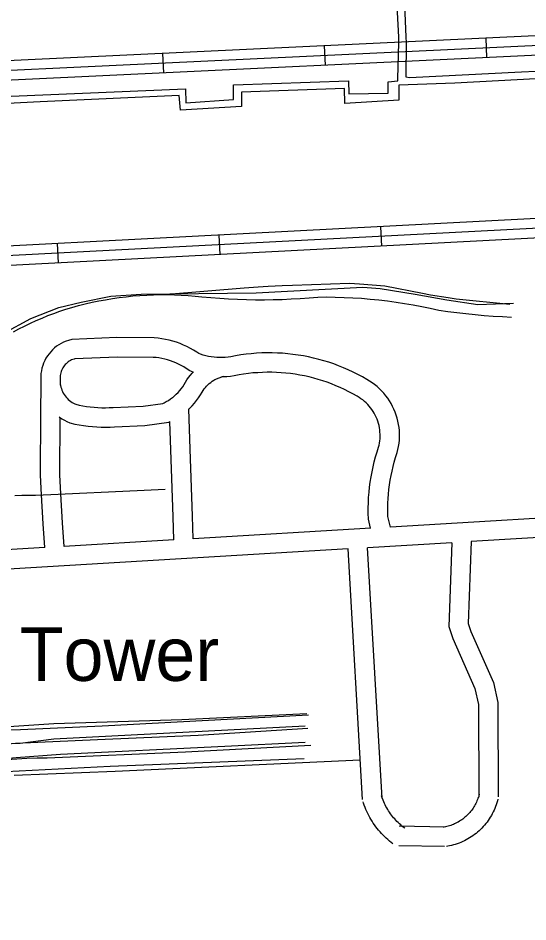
# Model space of a CAD drawing. Extents: x 3313447 to 3351316, y 703786 to 729172.
# Drawn here: x 3327120 to 3327908, y 717443 to 718839 of the extents above; entities that cross this region are included whole.
import ezdxf

# ---------------------------------------------------------------- set-up
doc = ezdxf.new("R2010")
doc.units = 0
for name, color, linetype in [('V-DOMW-IDEN', 7, 'Continuous'), ('V-RAIL-TRAK', 7, 'Continuous'), ('V-ROAD-CNTR', 7, 'Continuous'), ('V-UTIL-LINE', 7, 'Continuous')]:
    doc.layers.add(name, color=color, linetype=linetype)

msp = doc.modelspace()

# ---------------------------------------------------------------- linework, layer by layer
at = {"layer": 'V-RAIL-TRAK'}
for points in [[(3327879.8, 718397), (3327797, 718405.2), (3327784.4, 718406.9), (3327757.3, 718411.4), (3327744.8, 718413.5), (3327686.8, 718425.1), (3327647.7, 718428.2), (3327632.1, 718429.2), (3327544, 718426), (3327528.4, 718425.4), (3327506.7, 718424.7), (3327491.2, 718423.7), (3327469.6, 718422), (3327350.9, 718412)], [(3327112.8, 718354.4), (3327121.5, 718359), (3327130.2, 718363.5), (3327139.1, 718367.8), (3327148, 718371.9), (3327157.1, 718375.8), (3327166.2, 718379.5), (3327175.4, 718383), (3327184.7, 718386.3), (3327194, 718389.4), (3327203.4, 718392.3), (3327213.7, 718395.1), (3327224, 718397.7), (3327234.4, 718400.1), (3327244.9, 718402.3), (3327255.4, 718404.2), (3327265.9, 718406), (3327276.5, 718407.5), (3327287, 718408.8), (3327297.6, 718409.9), (3327308.3, 718410.7), (3327318.9, 718411.4), (3327329.6, 718411.8), (3327340.2, 718412), (3327350.9, 718412), (3327361.6, 718411.8), (3327372.2, 718411.4), (3327382.9, 718410.7), (3327393.5, 718409.8), (3327404.1, 718408.7), (3327417.9, 718407.5), (3327431.6, 718406.4), (3327445.4, 718405.5), (3327459.2, 718404.9), (3327473, 718404.5), (3327486.8, 718404.2), (3327500.7, 718404.2), (3327514.5, 718404.4), (3327528.3, 718404.7), (3327542.1, 718405.3), (3327555.9, 718406.1), (3327569.7, 718407.1), (3327583.4, 718408.3), (3327596.9, 718408.4), (3327610.3, 718408.2), (3327623.8, 718407.8), (3327637.2, 718407.1), (3327650.6, 718406.3), (3327664.1, 718405.2), (3327677.4, 718403.8), (3327690.8, 718402.3), (3327704.1, 718400.5), (3327717.4, 718398.5), (3327730.7, 718396.3), (3327743.9, 718393.8), (3327757.1, 718391.1), (3327770.3, 718388.2), (3327784.2, 718386.1), (3327798.2, 718384.3), (3327812.2, 718382.6), (3327826.2, 718381.1), (3327840.3, 718379.9), (3327854.3, 718378.8), (3327868.4, 718378), (3327882.5, 718377.4)], [(3327115.2, 718101.7), (3327125.8, 718102), (3327136.4, 718102.2), (3327147.1, 718102.1), (3327170.8, 718103.2), (3327304, 718109.5), (3327347.4, 718111.2)], [(3326883.3, 717675.3), (3326901.4, 717687.5), (3326909.2, 717691.9), (3326917.1, 717696.1), (3326925, 717700.1), (3326933.1, 717703.9), (3326941.2, 717707.5), (3326949.4, 717710.9), (3326957.7, 717714.2), (3326966, 717717.3), (3326974.5, 717720.2), (3326982.9, 717722.9), (3326991.5, 717725.4), (3327000.1, 717727.7), (3327008.7, 717729.8), (3327017.4, 717731.7), (3327026.2, 717733.5), (3327034.9, 717735), (3327043.7, 717736.3), (3327052.6, 717737.5), (3327061.4, 717738.4), (3327123.9, 717740.2), (3327250, 717745.5), (3327568.7, 717762.6)], [(3327116.3, 717718.8), (3327243, 717724.7), (3327398.6, 717731.2), (3327568, 717741.8)], [(3326889.9, 717657.5), (3326916.8, 717664.7), (3326932, 717668.2), (3326947.4, 717671.6), (3326962.7, 717674.8), (3326978.1, 717677.7), (3326993.6, 717680.5), (3327009, 717683), (3327024.5, 717685.3), (3327040.1, 717687.4), (3327055.7, 717689.3), (3327071.2, 717691), (3327086.9, 717692.4), (3327102.5, 717693.7), (3327118.1, 717694.7), (3327133.8, 717695.5), (3327149.5, 717696.1), (3327165.2, 717696.4), (3327378.6, 717705.3), (3327572.3, 717715.9)], [(3327114.2, 717669.3), (3327270.3, 717675.8), (3327648.6, 717692.9)]]:
    msp.add_lwpolyline(points, dxfattribs=at)
at = {"layer": 'V-ROAD-CNTR'}
for p, q in [((3327844.6, 718778.3), (3327843.2, 718808.3)), ((3327594.9, 718766.5), (3327593.5, 718796.5)), ((3327345.2, 718754.7), (3327343.7, 718784.7)), ((3327682, 718487.1), (3327680.5, 718517)), ((3327432.4, 718474.1), (3327430.8, 718504)), ((3327182.7, 718461.1), (3327181.2, 718491.1))]:
    msp.add_line(p, q, dxfattribs=at)
for points in [[(3328375.7, 718833.4), (3326754.5, 718756.8)], [(3328393.3, 718819.2), (3326737.5, 718741)], [(3328380.7, 718803.6), (3326750.9, 718726.6)], [(3328443.4, 718556.7), (3326787.4, 718470.6)], [(3328480.2, 718543.6), (3326784.4, 718455.4)], [(3328430.6, 718526), (3326781.5, 718440.2)], [(3327098.3, 718352.3), (3327139.8, 718374.9), (3327183.3, 718392.2), (3327217.6, 718400.3), (3327263.4, 718409.5), (3327310.4, 718412.6), (3327488, 718414.7), (3327653, 718423.3), (3327679.5, 718421.3), (3327733.9, 718412.8), (3327782.5, 718403.9), (3327830.7, 718397), (3327858, 718398), (3327885.6, 718398.9)], [(3327695.3, 718052.9), (3327691.5, 718069.2), (3327691.3, 718075.1), (3327691.3, 718082.3), (3327691.4, 718089.5), (3327691.8, 718096.7), (3327692.3, 718103.8), (3327693.1, 718111), (3327694, 718118.1), (3327695.1, 718125.3), (3327696.4, 718132.3), (3327697.9, 718139.4), (3327699.6, 718146.4), (3327701.4, 718153.3), (3327703.5, 718160.2), (3327705.9, 718167.8), (3327707.1, 718172.7), (3327708.1, 718177.5), (3327708.8, 718182.3), (3327709.3, 718187.2), (3327709.5, 718192), (3327709.5, 718196.9), (3327709.3, 718201.8), (3327708.8, 718206.7), (3327708.1, 718211.5), (3327707.1, 718216.3), (3327705.9, 718221.1), (3327704.5, 718225.7), (3327702.8, 718230.3), (3327700.9, 718234.8), (3327698.8, 718239.3), (3327696.5, 718243.6), (3327694, 718247.8), (3327691.3, 718251.8), (3327688.3, 718255.7), (3327685.2, 718259.5), (3327681.9, 718263.1), (3327678.5, 718266.5), (3327674.8, 718269.8), (3327671, 718272.9), (3327667.1, 718275.8), (3327663, 718278.5), (3327659, 718280.9), (3327652.1, 718284.8), (3327644.9, 718288.7), (3327637.7, 718292.3), (3327630.4, 718295.7), (3327622.9, 718298.9), (3327615.4, 718302), (3327607.8, 718304.8), (3327600.2, 718307.4), (3327592.4, 718309.8), (3327584.6, 718312), (3327576.8, 718314), (3327568.9, 718315.7), (3327560.9, 718317.3), (3327553, 718318.6), (3327544.9, 718319.7), (3327536.9, 718320.6), (3327528.8, 718321.3), (3327520.7, 718321.7), (3327512.6, 718322), (3327504.6, 718322), (3327496.5, 718321.8), (3327488.4, 718321.4), (3327480.3, 718320.7), (3327472.3, 718319.9), (3327464.2, 718318.8), (3327456.2, 718317.5), (3327448.8, 718316.1), (3327444.6, 718315.5), (3327440.3, 718315), (3327435.9, 718314.8), (3327431.6, 718314.8), (3327427.3, 718315), (3327423, 718315.3), (3327418.7, 718315.9), (3327414.4, 718316.6), (3327410.2, 718317.6), (3327406, 718318.7), (3327401.9, 718320), (3327399.3, 718321), (3327396.3, 718323), (3327391.3, 718326.1), (3327386.3, 718329), (3327381.1, 718331.7), (3327375.8, 718334.1), (3327370.4, 718336.3), (3327365, 718338.3), (3327359.4, 718340), (3327353.8, 718341.5), (3327348.1, 718342.7), (3327342.4, 718343.8), (3327336.6, 718344.5), (3327330.5, 718345.1), (3327272.9, 718345.6), (3327203.2, 718342.6), (3327198.2, 718341.3), (3327194.3, 718340), (3327190.4, 718338.4), (3327186.7, 718336.5), (3327183.1, 718334.5), (3327179.7, 718332.1), (3327176.5, 718329.6), (3327173.4, 718326.8), (3327170.5, 718323.8), (3327167.9, 718320.6), (3327165.4, 718317.3), (3327163.2, 718313.8), (3327161.3, 718310.1), (3327159.6, 718306.3), (3327158.2, 718302.5), (3327157, 718298.5), (3327156.1, 718294.4), (3327155.5, 718290.3), (3327155.2, 718286.2), (3327155.2, 718282.6), (3327155.1, 718275.5), (3327154.7, 718227.6), (3327154.2, 718132.9), (3327155.9, 718102.4), (3327158.3, 718057.7), (3327160.8, 718021.1)], [(3327390.6, 718292.2), (3327385.3, 718294.2), (3327379.8, 718298), (3327376, 718300.4), (3327372, 718302.6), (3327368, 718304.7), (3327363.9, 718306.6), (3327359.7, 718308.3), (3327355.4, 718309.8), (3327351.1, 718311.2), (3327346.7, 718312.3), (3327342.3, 718313.3), (3327337.8, 718314.1), (3327333.3, 718314.7), (3327329.1, 718315.1), (3327273.4, 718315.6), (3327207.7, 718312.7), (3327206.7, 718312.5), (3327204.7, 718311.8), (3327202.8, 718311), (3327200.9, 718310.1), (3327199.2, 718309.1), (3327197.4, 718307.9), (3327195.8, 718306.6), (3327194.3, 718305.2), (3327192.9, 718303.8), (3327191.5, 718302.2), (3327190.3, 718300.5), (3327189.2, 718298.7), (3327188.2, 718296.9), (3327187.4, 718295), (3327186.7, 718293.1), (3327186.1, 718291.1), (3327185.7, 718289.1), (3327185.4, 718287), (3327185.2, 718285), (3327185.2, 718282.4), (3327185.1, 718275.2), (3327185.1, 718272.2)], [(3327359.5, 718253.7), (3327361.7, 718255.5), (3327364.5, 718258.1), (3327367.3, 718260.8), (3327369.8, 718263.7), (3327372.3, 718266.6), (3327374.6, 718269.7), (3327376.7, 718272.9), (3327378.9, 718276.6), (3327381.1, 718280.1), (3327383.6, 718283.8), (3327386.4, 718287.4), (3327389.3, 718290.8), (3327391.3, 718292.8)], [(3327664.9, 718051.1), (3327661.6, 718065.2), (3327661.3, 718074.5), (3327661.3, 718082.5), (3327661.5, 718090.5), (3327661.8, 718098.5), (3327662.4, 718106.5), (3327663.3, 718114.4), (3327664.3, 718122.4), (3327665.5, 718130.3), (3327667, 718138.1), (3327668.6, 718146), (3327670.5, 718153.8), (3327672.5, 718161.5), (3327674.8, 718169.1), (3327677.1, 718176.1), (3327677.9, 718179.2), (3327678.5, 718182.6), (3327679, 718186), (3327679.4, 718189.4), (3327679.5, 718192.8), (3327679.5, 718196.2), (3327679.3, 718199.6), (3327679, 718203), (3327678.5, 718206.3), (3327677.8, 718209.7), (3327677, 718213), (3327676, 718216.3), (3327674.8, 718219.5), (3327673.5, 718222.6), (3327672.1, 718225.7), (3327670.5, 718228.7), (3327668.7, 718231.6), (3327666.8, 718234.4), (3327664.7, 718237.2), (3327662.6, 718239.8), (3327660.3, 718242.3), (3327657.9, 718244.7), (3327655.3, 718247), (3327652.7, 718249.2), (3327649.9, 718251.2), (3327647.1, 718253.1), (3327643.9, 718254.9), (3327637.5, 718258.6), (3327631.1, 718262), (3327624.6, 718265.3), (3327618, 718268.4), (3327611.3, 718271.3), (3327604.6, 718274), (3327597.8, 718276.5), (3327590.9, 718278.9), (3327583.9, 718281), (3327576.9, 718283), (3327569.9, 718284.8), (3327562.8, 718286.4), (3327555.6, 718287.7), (3327548.4, 718288.9), (3327541.2, 718289.9), (3327534, 718290.8), (3327526.7, 718291.4), (3327519.5, 718291.8), (3327512.2, 718292), (3327504.9, 718292), (3327497.6, 718291.8), (3327490.4, 718291.4), (3327483.1, 718290.9), (3327475.9, 718290.1), (3327468.6, 718289.1), (3327461.5, 718287.9), (3327453.8, 718286.5), (3327448.1, 718285.7), (3327442.5, 718285.1), (3327436.8, 718284.8), (3327435, 718284.8)], [(3327185, 718277.1), (3327185.4, 718274.2), (3327185.8, 718271.6), (3327186.3, 718269.1), (3327187, 718266.7), (3327187.9, 718264.4), (3327188.9, 718262.1), (3327190, 718259.9), (3327191.3, 718257.7), (3327192.7, 718255.6), (3327194.3, 718253.7), (3327195.9, 718251.8), (3327197.7, 718250.1), (3327199.6, 718248.4), (3327201.6, 718246.9), (3327203.6, 718245.5), (3327205.8, 718244.2), (3327208, 718243.1), (3327209.6, 718242.5), (3327214.3, 718241.4), (3327220.1, 718240.2), (3327225.9, 718239.2), (3327231.7, 718238.5), (3327237.6, 718237.9), (3327243.4, 718237.5), (3327249.3, 718237.2), (3327255.2, 718237.2), (3327261.1, 718237.4), (3327267.3, 718237.8), (3327313.5, 718239.7), (3327344, 718244), (3327345.8, 718244.8), (3327349.1, 718246.6), (3327352.4, 718248.6), (3327355.6, 718250.8), (3327358.7, 718253.1), (3327359.5, 718253.7)], [(3327383.8, 718235.1), (3327385.3, 718236.4), (3327389, 718240.1), (3327392.6, 718244.1), (3327395.9, 718248.2), (3327399.1, 718252.4), (3327402.1, 718256.9), (3327404.6, 718261.1), (3327406.3, 718263.8), (3327407.9, 718266.2), (3327409.6, 718268.4), (3327411.5, 718270.6), (3327413.5, 718272.6), (3327415.6, 718274.6), (3327417.8, 718276.4), (3327420, 718278.1), (3327422.4, 718279.6), (3327424.2, 718280.7), (3327437.7, 718285.8)], [(3327390.5, 718034.8), (3327389.6, 718069.6), (3327386, 718173.1), (3327384.2, 718235.4)], [(3327183.4, 718223), (3327184.1, 718222.5), (3327187.8, 718220), (3327191.6, 718217.8), (3327195.5, 718215.9), (3327200.3, 718213.8), (3327208, 718212), (3327214.7, 718210.7), (3327221.4, 718209.6), (3327228.2, 718208.7), (3327235, 718208), (3327241.9, 718207.5), (3327248.7, 718207.2), (3327255.6, 718207.2), (3327262.4, 718207.4), (3327268.9, 718207.8), (3327316.2, 718209.8), (3327352.8, 718214.9), (3327355.1, 718216)], [(3327184.6, 718222.3), (3327184.2, 718133.6), (3327185.8, 718104.1), (3327188.3, 718059.5), (3327190.7, 718022.9)], [(3327360.6, 718033), (3327359.6, 718068.7), (3327356, 718172.2), (3327354.8, 718215.9)], [(3328450.7, 718097.9), (3327695.3, 718052.9)], [(3327665.2, 718051.1), (3327390.7, 718034.8)], [(3328151, 718050), (3327820.2, 718030.3)], [(3327360.9, 718033), (3327191.4, 718022.9)], [(3327790.1, 718028.5), (3327659.9, 718020.8)], [(3327790.1, 718028.5), (3327785.5, 717899.3), (3327791.8, 717880.6), (3327825.9, 717803.1), (3327831.6, 717778.4), (3327832, 717636)], [(3327820.2, 718030.3), (3327815.7, 717903.7), (3327819.8, 717891.5), (3327854.6, 717812.6), (3327861.6, 717781.8), (3327862, 717636.1)], [(3327161.6, 718021.2), (3326845.1, 718002.3)], [(3327629.9, 718019), (3326846.8, 717972.4)], [(3327652.5, 717632), (3327629.9, 718019)], [(3327682.5, 717633.8), (3327659.9, 718020.8)], [(3326826.5, 717645.5), (3326881.7, 717678.6), (3326931, 717701.4), (3326967.1, 717715.6), (3327011.3, 717731.1), (3327047, 717737.9), (3327098, 717744.1), (3327175.4, 717749.3), (3327372.9, 717755.3), (3327566.4, 717764.7)], [(3326936.2, 717703.5), (3327014.7, 717714.7), (3327123.5, 717718.8), (3327175.4, 717725.7), (3327563.7, 717745.8)], [(3326927.6, 717667.3), (3326980.1, 717681.4), (3327042.4, 717690), (3327117, 717696.5), (3327185.5, 717701.7), (3327439.4, 717714), (3327563.6, 717720.2)], [(3326556.2, 717414.2), (3326579.2, 717456.8), (3326603.5, 717493.2), (3326639.8, 717531.8), (3326682.8, 717574.8), (3326725.4, 717601.7), (3326791.4, 717634.2), (3326838.3, 717649.3), (3326883.7, 717659.2), (3326927.6, 717667.3), (3326988.3, 717669.2), (3327101.6, 717675), (3327262.2, 717683.3), (3327562.4, 717695.2)], [(3327717.6, 717587.4), (3327715.3, 717589.1), (3327713.3, 717590.7), (3327711.3, 717592.4), (3327709.3, 717594.2), (3327707.4, 717596), (3327705.5, 717597.8), (3327703.7, 717599.7), (3327702, 717601.7), (3327700.2, 717603.7), (3327698.6, 717605.7), (3327697, 717607.8), (3327695.4, 717609.9), (3327694, 717612.1), (3327692.5, 717614.3), (3327691.2, 717616.5), (3327689.8, 717618.8), (3327688.6, 717621.1), (3327687.4, 717623.5), (3327686.3, 717625.8), (3327685.2, 717628.2), (3327684.2, 717630.7), (3327683.3, 717633.1), (3327682.4, 717635.6), (3327681.8, 717637.6)], [(3327832.5, 717639.9), (3327831.9, 717637.6), (3327831.3, 717635.6), (3327830.6, 717633.6), (3327829.9, 717631.6), (3327829.1, 717629.7), (3327828.3, 717627.7), (3327827.4, 717625.8), (3327826.4, 717623.9), (3327825.4, 717622.1), (3327824.3, 717620.3), (3327823.1, 717618.5), (3327822, 717616.8), (3327820.7, 717615), (3327819.4, 717613.4), (3327818.1, 717611.8), (3327816.7, 717610.2), (3327815.2, 717608.6), (3327813.7, 717607.1), (3327812.2, 717605.7), (3327810.6, 717604.3), (3327809, 717602.9), (3327807.3, 717601.6), (3327805.6, 717600.4), (3327803.8, 717599.2), (3327802.1, 717598.1), (3327800.2, 717597), (3327798.4, 717596), (3327796.5, 717595), (3327794.6, 717594.1), (3327792.7, 717593.3), (3327790.7, 717592.5), (3327788.7, 717591.7), (3327786.7, 717591.1), (3327784.7, 717590.5), (3327782.6, 717589.9), (3327780.6, 717589.5), (3327778.5, 717589), (3327777, 717588.8)], [(3327861.5, 717632.2), (3327860.8, 717629.5), (3327859.9, 717626.6), (3327859, 717623.7), (3327857.9, 717620.9), (3327856.8, 717618), (3327855.6, 717615.2), (3327854.2, 717612.5), (3327852.8, 717609.8), (3327851.4, 717607.1), (3327849.8, 717604.5), (3327848.2, 717601.9), (3327846.5, 717599.4), (3327844.7, 717597), (3327842.8, 717594.6), (3327840.8, 717592.2), (3327838.8, 717590), (3327836.7, 717587.7), (3327834.6, 717585.6), (3327832.4, 717583.5), (3327830.1, 717581.5), (3327827.7, 717579.5), (3327825.3, 717577.7), (3327822.9, 717575.9), (3327820.4, 717574.2), (3327817.8, 717572.5), (3327815.2, 717571), (3327812.5, 717569.5), (3327809.8, 717568.1), (3327807.1, 717566.8), (3327804.3, 717565.6), (3327801.4, 717564.4), (3327798.6, 717563.4), (3327795.7, 717562.4), (3327792.8, 717561.6), (3327789.8, 717560.8), (3327786.9, 717560.1), (3327783.9, 717559.5), (3327782, 717559.2)], [(3327699.4, 717563.5), (3327696.8, 717565.5), (3327694.1, 717567.6), (3327691.5, 717569.8), (3327689, 717572.1), (3327686.5, 717574.5), (3327684.1, 717576.9), (3327681.7, 717579.3), (3327679.4, 717581.9), (3327677.2, 717584.5), (3327675, 717587.1), (3327673, 717589.8), (3327670.9, 717592.6), (3327669, 717595.4), (3327667.1, 717598.3), (3327665.4, 717601.2), (3327663.7, 717604.2), (3327662, 717607.2), (3327660.5, 717610.2), (3327659, 717613.3), (3327657.6, 717616.4), (3327656.3, 717619.6), (3327655.1, 717622.8), (3327654, 717626), (3327653.2, 717628.3)], [(3327779.8, 717589), (3327708.8, 717590.4)], [(3327779.2, 717559), (3327708.2, 717560.4)]]:
    msp.add_lwpolyline(points, dxfattribs=at)
at = {"layer": 'V-UTIL-LINE'}
for points in [[(3327708.1, 719085.6), (3327719.2, 718809.9), (3327719.9, 718801.7), (3327719.3, 718748.5), (3327724.8, 718747.8), (3327898.1, 718756.2), (3328207.9, 718770.8), (3328346.5, 718775.7), (3328349.9, 718779.1), (3328348.4, 718833), (3328331.4, 718833), (3328325.8, 718936.8)], [(3327060.1, 718716.5), (3327378.8, 718729.8), (3327379.5, 718708.6), (3327453.2, 718713.5), (3327453.2, 718736), (3327630.6, 718742.3), (3327631.3, 718722.5), (3327692, 718723.2), (3327692, 718741), (3327707, 718742.4), (3327707, 718745.8), (3327708.3, 718801), (3327708.3, 718809.9), (3327698.6, 718993.5)], [(3328190.2, 718759.9), (3327795.1, 718739), (3327708.4, 718735.5), (3327708.4, 718712.3), (3327625.2, 718707.5), (3327624.5, 718730.7), (3327465.5, 718725.1), (3327465.5, 718702.5), (3327371.3, 718697), (3327369.2, 718719.5), (3327154.3, 718709.8), (3326821.3, 718693.1)]]:
    msp.add_lwpolyline(points, dxfattribs=at)

# ---------------------------------------------------------------- texts
at = {"layer": 'V-DOMW-IDEN'}
msp.add_text('Tower', height=83, dxfattribs=at).set_placement((3327122.6, 717815.1))

doc.saveas('drawing.dxf')
